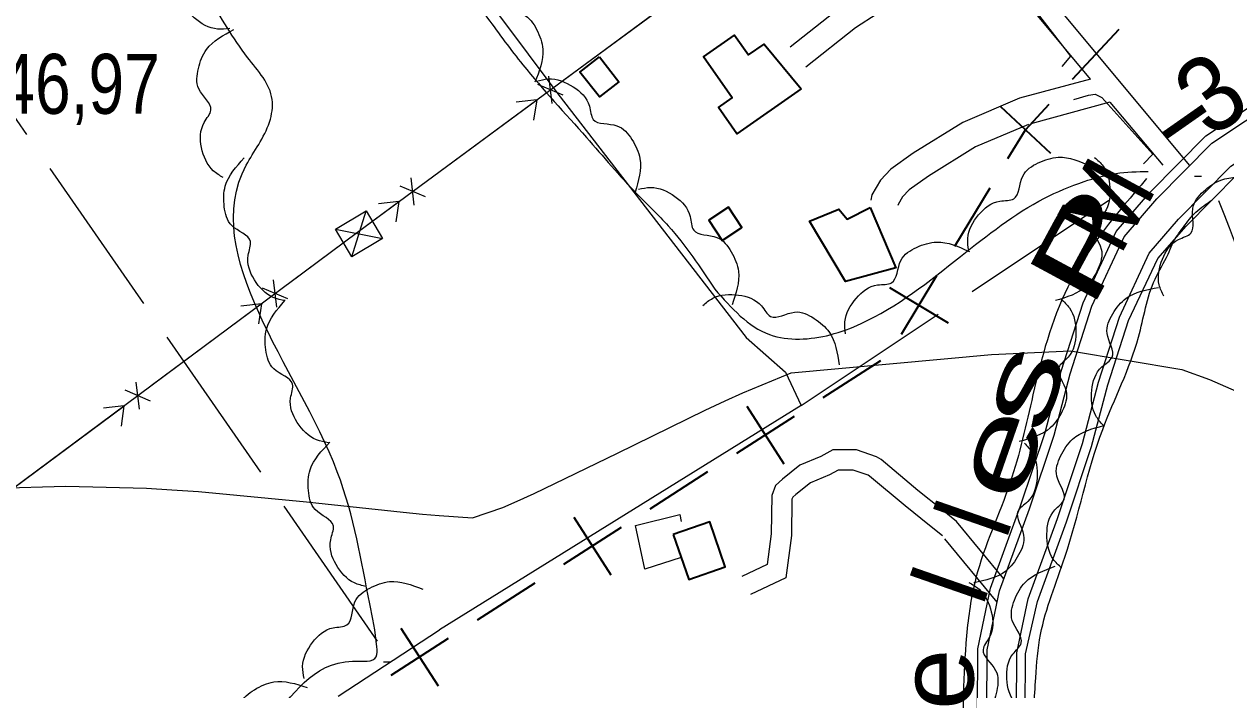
# Model space of a CAD drawing. Extents: x 487425 to 492029, y 4383576 to 4386788.
# Drawn here: x 490246.9 to 490422.3, y 4384419.2 to 4384516.5 of the extents above; entities that cross this region are included whole.
import ezdxf
from ezdxf.enums import TextEntityAlignment as Align

# ---------------------------------------------------------------- set-up
doc = ezdxf.new("R2010")
doc.units = 0
doc.header["$LTSCALE"] = 4
doc.linetypes.add('LONG_DASHED', pattern=[7.5, 6, -1.5])
doc.linetypes.add('MEDIUM_DASHED', pattern=[4.5, 3, -1.5])
for name, color, linetype, lineweight in [('25', 7, 'LONG_DASHED', 25), ('27', 7, 'Continuous', 25), ('34', 7, 'Continuous', 35), ('36', 7, 'Continuous', 25), ('38', 7, 'Continuous', 25), ('43', 7, 'Continuous', 25), ('47', 7, 'Continuous', 35), ('48', 7, 'MEDIUM_DASHED', 25), ('51', 7, 'Continuous', 13), ('7', 7, 'Continuous', 13), ('8', 7, 'Continuous', 25)]:
    doc.layers.add(name, color=color, linetype=linetype, lineweight=lineweight)
doc.layers.add('5', color=7, linetype='Continuous')

msp = doc.modelspace()

# ---------------------------------------------------------------- linework, layer by layer
at = {"layer": '25'}
msp.add_line((490360.34, 4384460.79), (490409.63, 4384493.71), dxfattribs=at)
for points in [[(490198.93, 4384563.45), (490233.58, 4384520.1), (490300.48, 4384423.42)], [(490187.64, 4384352.06), (490242.5, 4384385.5), (490307.53, 4384428.03)]]:
    msp.add_lwpolyline(points, dxfattribs=at)
at = {"layer": '27'}
for points in [[(489989.6, 4384125.64), (489987, 4384130.58), (489982.08, 4384141.69), (489979.92, 4384147.02), (489978.16, 4384159.7), (489973.47, 4384169.09), (489980.7, 4384182.48), (489983.34, 4384186.9), (489983.36, 4384192.52), (489982.69, 4384195.75), (489981.43, 4384200.85), (489980.85, 4384204.6), (489980.41, 4384208.8), (489980.34, 4384210.3), (489980.8, 4384213.53), (489981.26, 4384218.17), (489983.84, 4384227.99), (490002.63, 4384244.05), (490021.43, 4384259.97), (490028.94, 4384266.17), (490039.61, 4384273.03), (490045.32, 4384277.06), (490056.68, 4384287.6), (490061.57, 4384293.14), (490066.08, 4384299.5), (490085.32, 4384314.13), (490096.9, 4384322.42), (490101.93, 4384325.03), (490109.67, 4384330.78), (490126.57, 4384341.9), (490133.11, 4384345.63), (490146.03, 4384354.21), (490162.33, 4384364.44), (490168.64, 4384368.62), (490171.71, 4384366.58), (490176.18, 4384357.57), (490180.51, 4384351.56), (490183.05, 4384347.8), (490199.13, 4384360.43), (490221.67, 4384374.38), (490243.98, 4384387.66), (490261.64, 4384401.93), (490277.11, 4384409.9), (490279.44, 4384412.07), (490282.52, 4384414.69), (490294.85, 4384423.42), (490298.3, 4384424.09), (490298.38, 4384425.51), (490297.35, 4384431.81), (490292.61, 4384451.1), (490279.32, 4384495.9), (490282.71, 4384502.19), (490283.1, 4384505.48), (490279.52, 4384511.64), (490273.85, 4384520.43), (490270.19, 4384525.99), (490252.78, 4384545.17), (490249.49, 4384550.95), (490249.73, 4384555.37), (490257.19, 4384566.22), (490273.21, 4384559.72), (490278.37, 4384554.16), (490295.94, 4384536.26), (490300.5, 4384532.5), (490304.24, 4384529.04), (490308.8, 4384524.75), (490314.55, 4384517.39), (490319.7, 4384510.55), (490328.97, 4384499.95), (490336.37, 4384491.68), (490340.93, 4384487.01), (490347.72, 4384477.77)], [(490276.9, 4384515.87), (490275.13, 4384515.77), (490271.71, 4384517.42), (490269.76, 4384520.56), (490269.46, 4384522.59), (490266.18, 4384523.96), (490264.29, 4384526.27), (490263.53, 4384529.2), (490264.92, 4384533.96)], [(490308.59, 4384525.47), (490310.36, 4384525.65), (490313.85, 4384524.18), (490315.95, 4384521.15), (490316.36, 4384519.13), (490319.7, 4384517.92), (490321.71, 4384515.71), (490322.61, 4384512.83), (490321.46, 4384508)], [(490275.96, 4384494.08), (490274.51, 4384495.08), (490272.79, 4384498.47), (490273.18, 4384502.14), (490274.17, 4384503.94), (490272.41, 4384507.03), (490272.33, 4384510.02), (490273.51, 4384512.8), (490277.52, 4384515.72)], [(490321.67, 4384508.15), (490323.41, 4384508.5), (490327.02, 4384507.35), (490329.4, 4384504.53), (490329.98, 4384502.56), (490333.42, 4384501.66), (490335.62, 4384499.64), (490336.79, 4384496.85), (490336.09, 4384491.94)], [(490284.99, 4384476.11), (490283.27, 4384476.55), (490280.51, 4384479.15), (490279.6, 4384482.73), (490279.92, 4384484.76), (490277.21, 4384487.06), (490276.11, 4384489.83), (490276.26, 4384492.85), (490279.02, 4384496.97)], [(490384.78, 4384483.42), (490384.65, 4384485.19), (490386.23, 4384488.64), (490389.33, 4384490.65), (490391.35, 4384490.99), (490392.67, 4384494.29), (490394.94, 4384496.23), (490397.85, 4384497.05), (490402.64, 4384495.75)], [(490403.15, 4384497.03), (490404.39, 4384495.77), (490405.4, 4384492.11), (490404.32, 4384488.58), (490403, 4384487.01), (490404.12, 4384483.64), (490403.63, 4384480.69), (490401.93, 4384478.19), (490397.43, 4384476.1)], [(490347.72, 4384477.77), (490355.72, 4384471.15), (490364.57, 4384471.12), (490369.08, 4384472.76), (490383.58, 4384482.54), (490395.82, 4384491.05), (490401.61, 4384493.5), (490406.26, 4384494.69), (490410.98, 4384494.98)], [(490410.75, 4384493.93), (490399.23, 4384478.07), (490394.16, 4384462.34), (490390.83, 4384449.52), (490385.83, 4384435.59), (490384.46, 4384427.12), (490383.96, 4384410.11), (490384.12, 4384389.94), (490385.02, 4384365.49), (490387, 4384349.89), (490387.17, 4384333.17), (490388.99, 4384312.99), (490392.24, 4384298.59), (490393.65, 4384292.36), (490394.08, 4384286.06), (490394.15, 4384282.83), (490394.19, 4384273.16), (490394.01, 4384264.09), (490393.55, 4384260.19), (490393.24, 4384256.89), (490392.93, 4384252.02), (490391, 4384234.26), (490390, 4384226.84), (490389.24, 4384221.89), (490387.86, 4384212.9), (490386.78, 4384203.83), (490385.4, 4384193.33), (490383.78, 4384177.67), (490379.13, 4384153.39), (490376.68, 4384136.98), (490374.7, 4384125.08)], [(490413.25, 4384476.76), (490412.59, 4384478.41), (490413.05, 4384482.17), (490415.39, 4384485.03), (490417.22, 4384485.97), (490417.47, 4384489.51), (490419.05, 4384492.05), (490421.57, 4384493.71), (490426.53, 4384493.93)], [(490336.58, 4384492.38), (490338.34, 4384492.64), (490341.9, 4384491.33), (490344.13, 4384488.39), (490344.63, 4384486.4), (490348.02, 4384485.34), (490350.12, 4384483.22), (490351.16, 4384480.38), (490350.23, 4384475.5)], [(490421.24, 4384490.75), (490445.19, 4384427.39), (490463.33, 4384374.92), (490482.08, 4384327.03), (490498.75, 4384284.92), (490513.02, 4384242.14), (490515.99, 4384234.63), (490517.03, 4384231.48), (490519.34, 4384227.65), (490520.09, 4384226.37), (490521.21, 4384224.34), (490520.98, 4384223.22), (490518.35, 4384220.3), (490516.17, 4384220.68), (490500.02, 4384235.5), (490476.16, 4384254.24), (490451.85, 4384271.94), (490420.42, 4384294.45), (490418.25, 4384295.88), (490409.05, 4384303.78), (490405.69, 4384307.47), (490404.65, 4384309.72), (490401.97, 4384317.3), (490400.79, 4384322.7), (490399.18, 4384336.43), (490397.58, 4384352.7), (490395.98, 4384368.91), (490395.2, 4384382.55), (490395.02, 4384398.52), (490394.24, 4384412.32), (490394.56, 4384421.02), (490395.26, 4384427.32), (490398.81, 4384438.63), (490404.34, 4384457.28), (490409.56, 4384470.76), (490411.98, 4384479.23), (490413.87, 4384482.9), (490414.47, 4384484.32), (490416.13, 4384486.86), (490417.94, 4384489.03), (490420.34, 4384490.82)], [(490366.81, 4384471.25), (490366.71, 4384473.02), (490368.35, 4384476.44), (490371.48, 4384478.4), (490373.51, 4384478.71), (490374.88, 4384481.99), (490377.18, 4384483.89), (490380.11, 4384484.66), (490384.87, 4384483.28)], [(490404.42, 4384457.89), (490403.33, 4384459.29), (490402.74, 4384463.04), (490404.21, 4384466.42), (490405.71, 4384467.83), (490404.98, 4384471.31), (490405.8, 4384474.18), (490407.77, 4384476.47), (490412.48, 4384478.03)], [(490345.97, 4384475.41), (490347.41, 4384476.45), (490351.17, 4384476.92), (490354.51, 4384475.35), (490355.86, 4384473.8), (490359.37, 4384474.43), (490362.21, 4384473.51), (490364.44, 4384471.47), (490365.85, 4384466.72)], [(490398.28, 4384476.32), (490399.49, 4384475.03), (490400.43, 4384471.35), (490399.28, 4384467.84), (490397.92, 4384466.31), (490398.98, 4384462.91), (490398.43, 4384459.98), (490396.68, 4384457.51), (490392.14, 4384455.51)], [(490291.31, 4384455.35), (490289.58, 4384455.76), (490286.77, 4384458.31), (490285.79, 4384461.87), (490286.08, 4384463.9), (490283.33, 4384466.15), (490282.17, 4384468.9), (490282.26, 4384471.93), (490284.95, 4384476.1)], [(490398.34, 4384437.04), (490397.13, 4384438.34), (490396.19, 4384442.01), (490397.34, 4384445.52), (490398.7, 4384447.06), (490397.64, 4384450.46), (490398.2, 4384453.39), (490399.94, 4384455.86), (490404.48, 4384457.86)], [(490296.81, 4384434.36), (490295.11, 4384434.86), (490292.43, 4384437.55), (490291.64, 4384441.16), (490292.03, 4384443.18), (490289.4, 4384445.57), (490288.39, 4384448.37), (490288.64, 4384451.39), (490291.54, 4384455.41)], [(490392.91, 4384455.28), (490394.04, 4384453.91), (490394.76, 4384450.19), (490393.4, 4384446.75), (490391.95, 4384445.3), (490392.8, 4384441.85), (490392.07, 4384438.95), (490390.18, 4384436.6), (490385.53, 4384434.87)], [(490392.88, 4384416.07), (490391.57, 4384417.27), (490390.34, 4384420.86), (490391.22, 4384424.45), (490392.45, 4384426.09), (490391.14, 4384429.39), (490391.46, 4384432.36), (490393.01, 4384434.95), (490397.38, 4384437.3)], [(490287.75, 4384420.9), (490287.55, 4384422.66), (490288.99, 4384426.17), (490292, 4384428.31), (490294.01, 4384428.74), (490295.18, 4384432.08), (490297.37, 4384434.12), (490300.24, 4384435.06), (490305.08, 4384433.95)], [(490384.79, 4384434.93), (490386.28, 4384433.96), (490388.08, 4384430.62), (490387.82, 4384426.94), (490386.87, 4384425.12), (490388.71, 4384422.08), (490388.88, 4384419.1), (490387.78, 4384416.28), (490383.86, 4384413.25)], [(490271.76, 4384405.47), (490271.45, 4384407.22), (490272.65, 4384410.81), (490275.52, 4384413.13), (490277.5, 4384413.69), (490278.46, 4384417.11), (490280.52, 4384419.27), (490283.33, 4384420.4), (490288.22, 4384419.61)]]:
    msp.add_spline(points, degree=3, dxfattribs=at)
at = {"layer": '34'}
for p, q in [((490406.7, 4384515.71), (490399.89, 4384508.4)), ((490389.41, 4384504.48), (490396.73, 4384497.67)), ((490387.87, 4384492.54), (490382.69, 4384483.99)), ((490380.1, 4384479.71), (490374.91, 4384471.16)), ((490373.23, 4384478.03), (490381.78, 4384472.84)), ((490371.9, 4384467.29), (490363.49, 4384461.89)), ((490352.37, 4384460.68), (490357.78, 4384452.27)), ((490359.28, 4384459.18), (490350.87, 4384453.77)), ((490346.66, 4384451.07), (490338.25, 4384445.66)), ((490334.05, 4384442.96), (490325.64, 4384437.55)), ((490327.14, 4384444.46), (490332.55, 4384436.05)), ((490321.43, 4384434.85), (490313.02, 4384429.44)), ((490301.9, 4384428.24), (490307.31, 4384419.83)), ((490308.81, 4384426.74), (490300.4, 4384421.33))]:
    msp.add_line(p, q, dxfattribs=at)
msp.add_lwpolyline([(490396.48, 4384504.74), (490393, 4384501), (490390.46, 4384496.81)], dxfattribs=at)
at = {"layer": '36'}
for points in [[(490387.43, 4384415.96), (490387.45, 4384425.1), (490389.28, 4384433.73), (490393.63, 4384445.69), (490397.23, 4384456.45), (490399.57, 4384465.42), (490402.74, 4384475.28), (490407.46, 4384485.43), (490412.22, 4384490.96), (490420.26, 4384499.11), (490478.68, 4384537.91), (490515.23, 4384562.21), (490520.25, 4384565.82)], [(490391.76, 4384415.93), (490391.78, 4384424.65), (490393.45, 4384432.53), (490397.72, 4384444.26), (490401.38, 4384455.21), (490403.73, 4384464.21), (490406.78, 4384473.7), (490411.13, 4384483.06), (490415.41, 4384488.02), (490423.03, 4384495.75), (490481.07, 4384534.3), (490517.7, 4384558.65), (490522.17, 4384561.86)]]:
    msp.add_lwpolyline(points, dxfattribs=at)
at = {"layer": '38', "linetype": 'MEDIUM_DASHED'}
for p, q in [((490402.57, 4384508.47), (490386.54, 4384527.72)), ((490405.4, 4384505.08), (490414.93, 4384493.71))]:
    msp.add_line(p, q, dxfattribs=at)
at = {"layer": '38'}
for points in [[(490417.04, 4384495.84), (490377.78, 4384543.01), (490335.37, 4384596.5), (490324.84, 4384610.25), (490322.97, 4384611.09), (490319.8, 4384611.77), (490316.18, 4384611.78), (490311.58, 4384611.79), (490308.87, 4384611.16), (490306.31, 4384606.84), (490305.29, 4384604.62), (490303.2, 4384600.46), (490302.31, 4384599.75), (490302.4, 4384599.71), (490301.36, 4384600.95), (490298.49, 4384603.31)], [(490384.15, 4384530.6), (490366.1, 4384518.98), (490358.7, 4384513.13)], [(490402.57, 4384508.47), (490392.2, 4384505.66), (490383.91, 4384502.15), (490376.68, 4384497.66), (490373.43, 4384495.32), (490371.89, 4384493.72), (490370.65, 4384491.58), (490370.5, 4384490.79)], [(490389.9, 4384435.45), (490383.01, 4384443.83), (490380.88, 4384445.53), (490377.35, 4384448.39), (490372, 4384452.89), (490371.34, 4384453.29), (490368.41, 4384454.3), (490364.96, 4384454.31), (490363.19, 4384453.32), (490360.15, 4384452.07), (490357.59, 4384450.04), (490356.57, 4384449.09), (490356.04, 4384447.66), (490355.95, 4384442.02), (490355.37, 4384437.58), (490351.65, 4384435.81)]]:
    msp.add_lwpolyline(points, dxfattribs=at)
at = {"layer": '38', "linetype": 'MEDIUM_DASHED'}
for points in [[(490386.54, 4384527.72), (490368.26, 4384515.96), (490361.01, 4384510.22)], [(490405.4, 4384505.08), (490393.52, 4384501.84), (490385.77, 4384498.57), (490378.92, 4384494.31), (490376.07, 4384492.27), (490375.13, 4384491.29), (490374.47, 4384490.14), (490374.44, 4384490)], [(490388.92, 4384432.03), (490380.93, 4384441.72), (490379.03, 4384443.23), (490375.48, 4384446.12), (490370.29, 4384450.48), (490370.09, 4384450.6), (490367.91, 4384451.35), (490365.72, 4384451.36), (490364.47, 4384450.66), (490361.66, 4384449.5), (490359.52, 4384447.8), (490359.09, 4384447.41), (490358.98, 4384447.11), (490358.9, 4384441.8), (490358.08, 4384435.6), (490352.92, 4384433.15)]]:
    msp.add_lwpolyline(points, dxfattribs=at)
at = {"layer": '43'}
for p, q in [((490325.69, 4384508.35), (490341.78, 4384520.23)), ((490323.96, 4384504.91), (490323.51, 4384508.88)), ((490325.56, 4384506.1), (490321.9, 4384507.69)), ((490305.58, 4384493.5), (490321.67, 4384505.38)), ((490321.72, 4384505.42), (490318.73, 4384505.08)), ((490321.72, 4384505.42), (490321.27, 4384502.45)), ((490303.85, 4384490.06), (490303.4, 4384494.03)), ((490305.46, 4384491.25), (490301.79, 4384492.84)), ((490301.61, 4384490.57), (490298.62, 4384490.23)), ((490301.61, 4384490.57), (490301.16, 4384487.6)), ((490283.77, 4384475.16), (490283.31, 4384479.13)), ((490285.38, 4384476.36), (490281.71, 4384477.94)), ((490265.45, 4384463.69), (490281.49, 4384475.63)), ((490281.53, 4384475.66), (490278.55, 4384475.32)), ((490281.53, 4384475.66), (490281.1, 4384472.7)), ((490263.72, 4384460.24), (490263.26, 4384464.21)), ((490265.32, 4384461.44), (490261.65, 4384463.02)), ((490245.4, 4384448.77), (490261.44, 4384460.71)), ((490261.47, 4384460.74), (490258.49, 4384460.4)), ((490261.47, 4384460.74), (490261.04, 4384457.78))]:
    msp.add_line(p, q, dxfattribs=at)
at = {"layer": '43', "lineweight": 13}
for p, q in [((490294.73, 4384482.51), (490296.83, 4384489.22)), ((490292.33, 4384486.54), (490299.23, 4384485.19))]:
    msp.add_line(p, q, dxfattribs=at)
at = {"layer": '43'}
for points in [[(489809.89, 4384125.9), (490053.43, 4384305.98), (490295.56, 4384486.1), (490534.15, 4384662.33), (490743.89, 4384815.26), (490986.91, 4384995.23), (491244.37, 4385186.39)], [(490285.5, 4384478.61), (490295.56, 4384486.1), (490301.56, 4384490.53)]]:
    msp.add_lwpolyline(points, dxfattribs=at)
at = {"layer": '43', "lineweight": 13}
msp.add_lwpolyline([(490294.73, 4384482.51), (490292.33, 4384486.54), (490296.83, 4384489.22), (490299.23, 4384485.19)], close=True, dxfattribs=at)
at = {"layer": '47'}
for points in [[(490360.33, 4384507.05), (490350.94, 4384500.48), (490348.25, 4384504.31), (490350.27, 4384505.73), (490346.05, 4384511.71), (490350.57, 4384514.91), (490352.62, 4384511.99), (490354.9, 4384513.59)], [(490330.88, 4384511.71), (490333.71, 4384508.07), (490330.86, 4384505.86), (490328.03, 4384509.5)], [(490348.79, 4384484.89), (490351.67, 4384486.8), (490349.71, 4384489.76), (490346.83, 4384487.85)], [(490370.4, 4384489.7), (490374.12, 4384480.92), (490366.77, 4384478.91), (490361.55, 4384487.7), (490365.83, 4384489.49), (490367.02, 4384487.99)], [(490341.62, 4384441.95), (490343.9, 4384435.35), (490349.25, 4384437.2), (490346.97, 4384443.8)]]:
    msp.add_lwpolyline(points, close=True, dxfattribs=at)
at = {"layer": '48'}
msp.add_lwpolyline([(490342.79, 4384438.56), (490337.48, 4384436.86), (490336.15, 4384443.24), (490342.6, 4384444.87), (490342.82, 4384443.82)], dxfattribs=at)
at = {"layer": '51'}
for points in [[(490255.21, 4384599.46), (490324.79, 4384506.33), (490352.27, 4384470.71), (490358.03, 4384465.67), (490360.34, 4384460.79), (490307.53, 4384428.03)], [(490386.07, 4384415.97), (490386.09, 4384425.24), (490387.97, 4384434.11), (490392.34, 4384446.14), (490395.92, 4384456.84), (490398.26, 4384465.8), (490401.47, 4384475.78), (490406.3, 4384486.18), (490411.22, 4384491.88), (490419.39, 4384500.17), (490477.93, 4384539.04), (490514.45, 4384563.33), (490519.03, 4384566.62)], [(490397.6, 4384200.59), (490400.6, 4384227.45), (490403.26, 4384241.78), (490404.42, 4384253.51), (490404.73, 4384265.64), (490404.87, 4384276.69), (490403.91, 4384288.95), (490401.52, 4384304.65), (490399.38, 4384321.3), (490398.55, 4384336.66), (490396.51, 4384363.35), (490392.77, 4384401.53), (490393.01, 4384415.92), (490393.09, 4384424.5), (490394.8, 4384432.14), (490399.06, 4384443.79), (490402.72, 4384454.81), (490405.07, 4384463.82), (490408.12, 4384473.18), (490412.39, 4384482.25), (490416.52, 4384487), (490424, 4384494.57), (490481.92, 4384533.04), (490523.47, 4384559.74)], [(490386.51, 4384527.52), (490387.76, 4384527.21), (490399.64, 4384511.81), (490398.36, 4384510.31)], [(490400.14, 4384505.51), (490402.24, 4384506.1), (490403.22, 4384506.25), (490404.19, 4384505.79), (490411.66, 4384497.52), (490410.31, 4384496.1)]]:
    msp.add_lwpolyline(points, dxfattribs=at)
at = {"layer": '7'}
for p, q in [((490417.75, 4384494.28), (490418.75, 4384494.28)), ((490299.37, 4384423.33), (490300.37, 4384423.33))]:
    msp.add_line(p, q, dxfattribs=at)
at = {"layer": '8'}
for points in [[(490242.74, 4384448.72), (490252.96, 4384448.99), (490264.74, 4384448.7), (490268.45, 4384448.48), (490272.36, 4384448.21), (490288.13, 4384446.71), (490302.21, 4384445.2), (490305.06, 4384444.92), (490307.46, 4384444.7), (490312.34, 4384444.39), (490316.75, 4384445.89), (490318.86, 4384446.81), (490321.35, 4384447.94), (490333.52, 4384453.84), (490346.33, 4384460.1), (490349.22, 4384461.45), (490351.82, 4384462.64), (490358.85, 4384465.55), (490388.11, 4384468.24)], [(490388.11, 4384468.24), (490399.65, 4384468.77), (490415.88, 4384466.02), (490419.93, 4384464.59), (490423.8, 4384462.86), (490436.2, 4384454.21), (490446.32, 4384445.14), (490448.75, 4384443.16), (490451.02, 4384441.41), (490457.88, 4384436.99), (490466.42, 4384431.06), (490469.75, 4384428.36), (490473.5, 4384425.2), (490490.51, 4384409.95), (490506.53, 4384395.22), (490509.65, 4384392.38), (490512.2, 4384390.08), (490516.68, 4384386.24), (490519.73, 4384383.69), (490521.38, 4384382.2), (490523.39, 4384380.37)]]:
    msp.add_lwpolyline(points, dxfattribs=at)

# ---------------------------------------------------------------- texts
at = {"layer": '5'}
for s, rotation, width, p in [('3', 35.015, 0.95, (490423.19, 4384501.9)), ('-', 35.015, 1.95, (490418.73, 4384498.77)), ('M', 61.611, 0.95, (490409.6, 4384487.53)), ('P', 61.611, 1.65, (490406.42, 4384481.64)), ('s', 70.801, 1.6, (490397.49, 4384461.9)), ('e', 70.801, 1.6, (490394.12, 4384452.21)), ('e', 90, 1.1, (490385.48, 4384420.78))]:
    msp.add_text(s, height=10.99, rotation=rotation, dxfattribs=dict(at, width=width)).set_placement(p, align=Align.CENTER)
for p in [(490390.73, 4384442.49), (490387.34, 4384432.77)]:
    msp.add_text('l', height=10.99, rotation=70.801, dxfattribs=at).set_placement(p, align=Align.CENTER)
at = {"layer": '7', "width": 0.8}
msp.add_text('146,97', height=8.75, dxfattribs=at).set_placement((490238.07, 4384503.4))

doc.saveas('drawing.dxf')
